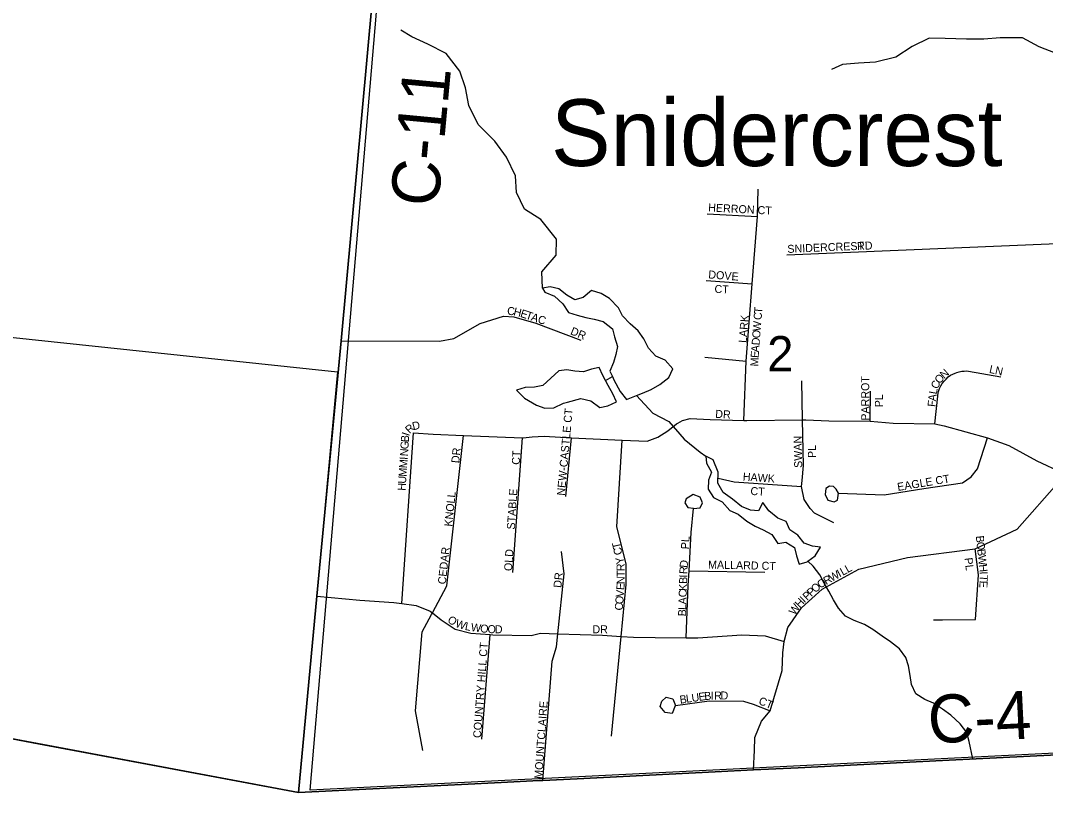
# Model space of a CAD drawing. Extents: x 1310247 to 1664935, y 284496 to 704931.
# Drawn here: x 1442248 to 1448649, y 476028 to 480851 of the extents above; entities that cross this region are included whole.
import ezdxf

# ---------------------------------------------------------------- set-up
doc = ezdxf.new("R2010")
doc.units = 0
for name, color, linetype in [('GM_P_State_Location', 7, 'Continuous'), ('GM_X_Adjacent_County_Text', 7, 'Continuous'), ('GM_X_County', 7, 'Continuous'), ('GM_X_County_Road_Text', 7, 'Continuous'), ('GM_X_Interstate_Route', 7, 'Continuous'), ('GM_X_Major_Lake_Text', 7, 'Continuous'), ('GM_X_Minor_River', 7, 'Continuous'), ('GM_X_Minor_River_Text', 7, 'Continuous'), ('GM_X_State_Location', 7, 'Continuous'), ('GM_X_Township', 7, 'Continuous'), ('GM_X_Township_Road', 7, 'Continuous'), ('GM_X_US_Location', 7, 'Continuous')]:
    doc.layers.add(name, color=color, linetype=linetype)

msp = doc.modelspace()

# ---------------------------------------------------------------- linework, layer by layer
at = {"layer": 'GM_X_Adjacent_County_Text'}
for points in [[(1445360.5, 490723.4), (1445054.9, 487578.1), (1445051.2, 487540.6), (1444945, 486395.4), (1444871.9, 485606.9), (1444847.2, 485340), (1444758.9, 484386.7), (1444705.2, 483806.8), (1444523.2, 481841), (1444476.3, 481334.7), (1444250.5, 478850.8), (1444098, 477254), (1443984.3, 476028.1), (1442360.4, 476333.1), (1441578.7, 476479.9)], [(1441578.7, 476479.9), (1442360.4, 476333.1), (1443984.3, 476028.1), (1444194.8, 476038.6), (1444490.5, 476053.2), (1445001.8, 476078.5), (1445249.7, 476090.8), (1445486.7, 476102.5), (1445509.4, 476103.7), (1445723.4, 476114.3), (1446585.8, 476157), (1446824.2, 476168.8), (1447104.2, 476182.6), (1448004.3, 476227.2), (1449437.5, 476298.2), (1451795.2, 476151.8), (1452980.3, 476078.1)]]:
    msp.add_lwpolyline(points, dxfattribs=at)
at = {"layer": 'GM_X_County'}
msp.add_lwpolyline([(1444509.2, 481359.2), (1449969.8, 481647.7), (1449464.2, 476312.3), (1444055.7, 476042.9), (1444507.8, 481344.9)], close=True, dxfattribs=at)
at = {"layer": 'GM_X_County_Road_Text'}
for points in [[(1444276.2, 479133), (1444476.3, 481334.7), (1444501.5, 481607)], [(1443984.3, 476028.1), (1444098, 477254), (1444250.5, 478850.8), (1444276.2, 479133)], [(1443984.3, 476028.1), (1444194.8, 476038.5), (1444490.5, 476053.2), (1445001.8, 476078.5), (1445249.7, 476090.8), (1445486.7, 476102.5), (1445509.4, 476103.6), (1445723.4, 476114.2), (1446585.8, 476157), (1446824.2, 476168.8), (1447104.3, 476182.6), (1448004.3, 476227.2), (1449437.5, 476298.2)]]:
    msp.add_lwpolyline(points, dxfattribs=at)
at = {"layer": 'GM_X_Major_Lake_Text'}
msp.add_lwpolyline([(1441808.3, 478911.4), (1444228.2, 478657), (1443984.3, 476028.1), (1439158.1, 476934.5)], dxfattribs=at)
at = {"layer": 'GM_X_Minor_River'}
for points in [[(1446094.9, 478508.5), (1446132.5, 478522.1), (1446186.7, 478546.1), (1446240.8, 478576.2), (1446297, 478620.3), (1446321.1, 478674.4), (1446272.9, 478728.6), (1446214.7, 478754.6), (1446168.6, 478804.7), (1446140.5, 478862.9), (1446104.4, 478913), (1446054.2, 478955.1), (1446006, 479005.2), (1445982, 479055.3), (1445925.8, 479113.5), (1445873.6, 479145.5), (1445813.4, 479163.6), (1445761.3, 479121.5), (1445709.1, 479105.5), (1445658.9, 479135.5), (1445608.8, 479175.6), (1445554.6, 479187.6), (1445506.4, 479179.6)], [(1445506.4, 479179.6), (1445522.5, 479153.6), (1445582.7, 479129.5), (1445634.9, 479081.4), (1445669, 479027.3), (1445723.1, 479009.2), (1445777.3, 478995.2), (1445829.5, 478985.2), (1445885.7, 478971.1), (1445943.9, 478925), (1445957.9, 478874.9), (1445976, 478814.8), (1445965.9, 478764.6), (1445949.9, 478714.5), (1445927.8, 478660.4), (1445944.2, 478626.5)], [(1445861.6, 478682.4), (1445813.5, 478672.4), (1445763.3, 478656.4), (1445709.1, 478660.4), (1445659, 478668.4), (1445608.8, 478662.4), (1445510.5, 478570.2), (1445458.3, 478560.2), (1445400.2, 478558.1), (1445346, 478542.1), (1445394.2, 478492), (1445470.4, 478447.9), (1445522.6, 478429.8), (1445578.7, 478431.8), (1445638.9, 478459.9), (1445664, 478467.4)], [(1445664, 478467.4), (1445747.3, 478490), (1445809.5, 478474), (1445865.6, 478433.9), (1445915.8, 478443.9), (1445970, 478468), (1445945.9, 478518.1), (1445917.8, 478570.2), (1445883.7, 478632.3), (1445861.6, 478682.4)], [(1445944.2, 478626.5), (1445953.9, 478606.3), (1445992, 478534.1), (1446032.2, 478484), (1446094.9, 478508.5)], [(1446527.8, 478129.2), (1446531.8, 478085), (1446561.9, 478028.9), (1446543.8, 477978.8), (1446541.8, 477922.7), (1446575.9, 477870.5), (1446630.1, 477844.5), (1446678.3, 477790.3), (1446728.4, 477766.3), (1446782.6, 477724.2), (1446834.8, 477692.1), (1446884.9, 477670.1), (1446939.1, 477640), (1446977.2, 477583.9), (1447027.4, 477591.9), (1447081.5, 477557.8), (1447093.6, 477507.7), (1447109.6, 477453.6), (1447159.8, 477469.6), (1447165.3, 477473.8)], [(1447165.3, 477473.8), (1447210, 477507.7), (1447244.1, 477561.8), (1447193.9, 477567.8), (1447141.7, 477585.9), (1447101.6, 477636), (1447051.5, 477670.1), (1447029.4, 477720.2), (1446977.2, 477742.2), (1446921, 477788.3), (1446882.9, 477840.5), (1446856.8, 477788.3), (1446806.7, 477792.4), (1446750.5, 477814.4), (1446694.3, 477860.5), (1446636.1, 477902.6), (1446602, 477960.8), (1446604, 478028.9), (1446573.9, 478107.1), (1446527.8, 478129.2)]]:
    msp.add_lwpolyline(points, dxfattribs=at)
at = {"layer": 'GM_X_Minor_River_Text'}
for points in [[(1445506.4, 479179.6), (1445502.4, 479281.9), (1445592.7, 479384.1), (1445594.7, 479484.3), (1445496.4, 479608.6), (1445396, 479672.8), (1445345.9, 479777), (1445339.8, 479881.3), (1445283.6, 479997.6), (1445209.4, 480097.8), (1445105, 480202), (1445046.8, 480320.3), (1445026.8, 480430.6), (1444990.6, 480534.8), (1444906.3, 480645.1), (1444792, 480703.2), (1444691.6, 480749.3), (1444623.4, 480791.4)], [(1448710.4, 480647.1), (1448608.1, 480687.2), (1448505.7, 480743.3), (1448365.3, 480743.3), (1448263, 480735.3), (1448154.6, 480735.3), (1448022.2, 480739.3), (1447921.9, 480741.3), (1447815.6, 480689.2), (1447713.2, 480623), (1447586.8, 480591), (1447480.5, 480585), (1447380.2, 480576.9), (1447312, 480544.9)], [(1445900.4, 478601.8), (1445944.2, 478626.5)], [(1446094.9, 478508.5), (1446196.7, 478397.8), (1446297, 478345.7), (1446391.3, 478235.4), (1446491.6, 478155.2), (1446527.8, 478129.2)], [(1448194.7, 476238.1), (1448170.9, 476347), (1448157.9, 476403.5), (1448114.7, 476456.6), (1448057.4, 476511.9), (1448005.9, 476549), (1447948.4, 476586.2), (1447894.6, 476609.3), (1447839, 476644.5), (1447812, 476703.3), (1447803, 476759.7), (1447794, 476820.1), (1447776.9, 476870.7), (1447737.7, 476925.6), (1447680.3, 476968.9), (1447628.7, 477004), (1447571.3, 477047.3), (1447517.7, 477078.4), (1447453.9, 477101.7), (1447400.2, 477128.8), (1447356.9, 477179.9), (1447323.8, 477232.7), (1447294.6, 477285.5), (1447267.4, 477336.2), (1447240.3, 477389), (1447197.1, 477442), (1447165.3, 477473.8)]]:
    msp.add_lwpolyline(points, dxfattribs=at)
at = {"layer": 'GM_X_State_Location'}
for points in [[(1446765.3, 478353.1), (1446778.8, 478723.7), (1446817, 479205.9), (1446850.4, 479627.6), (1446854, 479798.1)], [(1446535.3, 479642.5), (1446850.4, 479627.6)], [(1447034.2, 479387.1), (1449765.2, 479501.8)], [(1446529.9, 479226.1), (1446817, 479205.9)], [(1444250.5, 478850.8), (1444865.2, 478848.1), (1444953.7, 478864.5), (1445117.8, 478957.8), (1445262.9, 479003.3), (1445329, 479000.1), (1445466.6, 478959.3), (1445747.4, 478853.7)], [(1446521.3, 478747.2), (1446778.8, 478723.7)], [(1446824.2, 476168.8), (1446831.2, 476291.6), (1446833.2, 476371.3), (1446875.9, 476474.2), (1446930.1, 476537.8), (1447003.4, 476791.2), (1447007.8, 476900.8), (1447016.7, 476972.5), (1447040, 477058), (1447125.5, 477182.3), (1447253.7, 477298.8), (1447482.8, 477423.2), (1447785.8, 477497), (1448210.2, 477550.4), (1448472.4, 477672.8), (1448735.6, 477972.9), (1448755.3, 478024.6), (1448760.8, 478038.9), (1448791.3, 478113.1), (1448817.1, 478192.4), (1448826.9, 478312.9), (1448858.9, 478712)], [(1447956.7, 478330.3), (1447975.5, 478503.9), (1447978.3, 478526.3), (1447985.9, 478551.1), (1447994, 478567.8), (1448004.2, 478584), (1448015, 478598.5), (1448027.4, 478610.4), (1448041.4, 478624.4), (1448055.9, 478634.6), (1448068.9, 478641.7), (1448083.9, 478648.1), (1448095.8, 478653), (1448109.8, 478656.2), (1448126.5, 478659.4), (1448140, 478661.1), (1448152.4, 478661.6), (1448167.8, 478659.6), (1448369, 478624.6)], [(1447326.4, 477713.6), (1447205.1, 477772.8), (1447177.9, 477801.9), (1447141, 477858.3), (1447125.5, 477939.9), (1447129.4, 477976.8), (1447137.1, 478070), (1447131.7, 478355.4), (1447127, 478599.5)], [(1447552.8, 478347.8), (1447555.2, 478536.3)], [(1446353, 478335.6), (1446382.6, 478352.6), (1446429.2, 478365.3), (1446553.5, 478358.5), (1446765.3, 478353.1), (1446782.7, 478352.6), (1447131.7, 478355.4), (1447152.7, 478355.5), (1447296.4, 478349.7), (1447552.8, 478347.8), (1447697.5, 478335.1), (1447956.7, 478330.3), (1448016, 478319.6), (1448286.9, 478244.8), (1448420, 478195.3), (1448593.8, 478101.1), (1448755, 478024.8)], [(1444628, 477209.4), (1444702.6, 478275.6), (1444824.3, 478267.1), (1445014.6, 478259.1), (1445381.5, 478243.7), (1445387.6, 478243.4), (1445442.1, 478249.4), (1445516.9, 478254.5), (1445687.9, 478244.9), (1446005.1, 478229.9), (1446161.2, 478222.5), (1446227.2, 478247.7), (1446289.4, 478288.5), (1446343.8, 478330.3), (1446353, 478335.6)], [(1444760.3, 476290.2), (1444713.7, 476538.8), (1444756.4, 477032.2), (1444814.7, 477141), (1444819.7, 477150.4), (1444910.2, 477319.2), (1445014.6, 478259.1)], [(1445322.6, 477401.8), (1445381.5, 478243.7)], [(1445654, 477876.5), (1445687.9, 478244.9)], [(1445937.3, 476379.5), (1445998.6, 477003.2), (1446030.5, 477327.5), (1446030.5, 477455.7), (1445972.2, 477688.8), (1446005.1, 478229.9)], [(1447356.7, 477898.8), (1447342.2, 477922.5), (1447324.1, 477940.5), (1447300.3, 477941.5), (1447277.4, 477926.4), (1447273.3, 477889.3), (1447288.9, 477854), (1447328.2, 477844.4), (1447348.8, 477853.6), (1447356.7, 477897.8), (1447640.2, 477887.4), (1447888.8, 477928.2), (1448129.6, 477963.2), (1448184, 477999.7), (1448224.5, 478049.6), (1448286.9, 478244.8)], [(1446604.6, 477992.7), (1446703.3, 477969.8), (1447125.5, 477939.9)], [(1446404.5, 476994.4), (1446417.9, 477321.3), (1446422.9, 477413.6), (1446435.9, 477653.5), (1446451.1, 477803.2), (1446492.9, 477807.5), (1446506.8, 477837.2), (1446491, 477873.1), (1446447.9, 477889.4), (1446404.9, 477862.6), (1446395.8, 477838.2), (1446415.9, 477808), (1446451.1, 477804.2)], [(1445509.4, 476103.6), (1445568.3, 476849.6), (1445595.4, 476939), (1445603.8, 477020.4), (1445642.1, 477393.6), (1445626.5, 477533.4)], [(1447949.5, 477106), (1448006, 477107.1), (1448212.1, 477109.4), (1448229.6, 477387.2), (1448210.2, 477550.4)], [(1446422.9, 477413.6), (1446896.4, 477404.7)], [(1444098, 477254), (1444366.2, 477230.4), (1444579.3, 477216.2), (1444628, 477209.4), (1444717.6, 477195.4), (1444806.9, 477160.4), (1444819.7, 477150.4), (1444873.6, 477107.9), (1444962.3, 477047.8), (1445059.4, 477024.5), (1445181.1, 477015.2), (1445197.4, 477013.9), (1445436.2, 477008.9), (1445494.5, 477024.5), (1445603.8, 477020.4), (1445883.1, 477010.1), (1445998.6, 477003.2), (1446076.1, 476998.6), (1446210.8, 476996.9)], [(1445129.1, 476362), (1445181.1, 477015.2)], [(1446210.8, 476996.9), (1446404.5, 476994.4), (1446476.9, 476993.4), (1446752.6, 477013.3), (1446898.2, 477007.4), (1447016.7, 476972.5)], [(1446336.1, 476569.9), (1446318.1, 476520.8), (1446273.8, 476527.2), (1446241.6, 476566.1), (1446252.2, 476598.7), (1446279.1, 476623.8), (1446321.2, 476612.9), (1446337.1, 476570.9), (1446547.7, 476600.5), (1446763.2, 476598.5), (1446823.5, 476579.1), (1446930.1, 476537.8)]]:
    msp.add_lwpolyline(points, dxfattribs=at)
at = {"layer": 'GM_X_Township'}
msp.add_lwpolyline([(1452980.3, 476078.1), (1451795.2, 476151.8), (1449437.5, 476298.2), (1448004.3, 476227.2), (1447104.2, 476182.6), (1446824.2, 476168.8), (1446585.8, 476157), (1445723.4, 476114.3), (1445509.4, 476103.7), (1445486.7, 476102.5), (1445249.7, 476090.8), (1445001.8, 476078.5), (1444490.5, 476053.2), (1444194.8, 476038.6), (1443984.3, 476028.1), (1444098, 477254), (1444250.5, 478850.8), (1444476.3, 481334.7), (1444523.2, 481841), (1444705.2, 483806.8), (1444758.9, 484386.7)], dxfattribs=at)

# ---------------------------------------------------------------- texts
at = {"layer": 'GM_P_State_Location'}
for s, rotation, p in [('HERRON CT', 357.06318, (1446541.2, 479658.4)), ('SNIDERCREST', 2.46385, (1447037.5, 479398.8)), ('RD', 3.01098, (1447473, 479416.4)), ('DOVE', 355.60344, (1446541.4, 479240.4)), ('CT', 356.82252, (1446580.4, 479150.1)), ('C', 357.81374, (1445286.2, 479011.6)), ('H', 346.58928, (1445323.2, 479010.5)), ('E', 341.7724, (1445364.9, 479000.6)), ('T', 85.55783, (1446878, 479018)), ('T', 341.56937, (1445398.3, 478989.6)), ('A', 341.56505, (1445431.7, 478978.4)), ('C', 341.58308, (1445473.5, 478964.5)), ('LARK', 85.48871, (1446782.1, 478835.7)), ('C', 85.55621, (1446874.9, 478978.5)), ('DR', 337.62019, (1445677.5, 478892.1)), ('O', 85.5376, (1446866, 478864.4)), ('W', 85.56441, (1446869.4, 478908.3)), ('D', 85.55939, (1446862.6, 478820.5)), ('E', 86.06233, (1446856.8, 478741.7)), ('A', 85.62476, (1446859.2, 478776.7)), ('M', 87.88699, (1446854.9, 478689.3)), ('N', 41.65895, (1448015.4, 478610.5)), ('LN', 347.46476, (1448293.9, 478650.6)), ('PARROT', 90, (1447547.7, 478351)), ('C', 63.95619, (1447973.9, 478544.5)), ('O', 51.73963, (1447989.8, 478577.7)), ('L', 79.97618, (1447968.9, 478513.3)), ('PL', 90, (1447632.8, 478434.6)), ('F', 84.38999, (1447961.3, 478435.5)), ('A', 84.41704, (1447964.7, 478470.5)), ('NEW-CASTLE CT', 84.80547, (1445646.9, 477881.1)), ('DR', 356.97755, (1446585.2, 478369.2)), ('D', 14.36427, (1444700.8, 478290.8)), ('I', 71.82133, (1444674.3, 478251.5)), ('R', 43.0928, (1444677.7, 478266.8)), ('G', 86.18559, (1444669.4, 478171.3)), ('B', 86.18559, (1444672.3, 478215.2)), ('SWAN', 91.33555, (1447129.7, 478056.5)), ('N', 86.18559, (1444666.5, 478127.4)), ('DR', 83.98769, (1444986.9, 478083.6)), ('CT', 86.82218, (1445365.3, 478074.3)), ('PL', 90, (1447214.8, 478117.8)), ('M', 86.18559, (1444661.5, 478052.7)), ('I', 86.18559, (1444665, 478105.4)), ('M', 86.18559, (1444658, 478000)), ('HAWK', 356.00615, (1446756.9, 477977.6)), ('H', 86.18559, (1444652.1, 477912.2)), ('U', 86.18559, (1444655.1, 477956.1)), ('EAGLE CT', 9.46017, (1447727.1, 477911.5)), ('KNOLL', 83.99039, (1444942.9, 477687.6)), ('STABLE', 86.30889, (1445334.5, 477669.6)), ('CT', 356.82219, (1446804.8, 477887.3)), ('T', 102.71104, (1445998.4, 477556.1)), ('PL', 86.42535, (1446421.3, 477546.4)), ('B', 276.17932, (1448213.2, 477630.4)), ('O', 276.17606, (1448217.5, 477591.1)), ('CEDAR', 83.92866, (1444903.3, 477326.8)), ('OLD', 86.05688, (1445316.9, 477410.1)), ('C', 102.72245, (1446007.2, 477517.5)), ('B', 276.15517, (1448222.2, 477547.3)), ('W', 276.17181, (1448226.5, 477507.9)), ('Y', 100.6702, (1446018.7, 477459.4)), ('R', 91.61465, (1446020.7, 477411.2)), ('D', 86.24915, (1446413.7, 477431)), ('MALLARD CT', 358.7277, (1446540.9, 477427.6)), ('L', 28.9614, (1447413.2, 477398.5)), ('PL', 277.13343, (1448142, 477492.4)), ('H', 276.17606, (1448232.6, 477451.1)), ('DR', 83.99458, (1445624.9, 477304.8)), ('T', 90.25289, (1446020.9, 477374.7)), ('I', 88.23219, (1446411.2, 477370)), ('R', 87.3401, (1446411.8, 477391.7)), ('R', 29.08526, (1447278.5, 477323.9)), ('W', 28.95663, (1447313.1, 477343.2)), ('I', 28.93118, (1447363.1, 477370.8)), ('L', 28.9614, (1447382.4, 477381.5)), ('I', 273.19196, (1448237.3, 477408)), ('T', 268.63411, (1448238.5, 477387.1)), ('E', 86.28001, (1446018, 477291.8)), ('N', 89.38457, (1446020.4, 477329.9)), ('K', 88.23071, (1446408.6, 477286.4)), ('B', 88.22981, (1446409.9, 477330.4)), ('O', 41.737, (1447211.1, 477272.5)), ('O', 32.74441, (1447242.2, 477300.5)), ('E', 266.91109, (1448237.7, 477352.3)), ('O', 85.40515, (1446010.9, 477203.3)), ('V', 85.40515, (1446014.4, 477247.1)), ('C', 88.22981, (1446407.4, 477246.8)), ('I', 43.1763, (1447143.6, 477209.8)), ('P', 42.7974, (1447159.6, 477224.8)), ('P', 42.84085, (1447185.5, 477248.8)), ('C', 85.40574, (1446007.7, 477163.8)), ('L', 88.23452, (1446404.9, 477167.7)), ('A', 88.2292, (1446406, 477202.8)), ('W', 55.27932, (1447082.7, 477132.8)), ('H', 46.80873, (1447114.1, 477178.3)), ('O', 325.86744, (1444909.3, 477095.9)), ('B', 88.22677, (1446403.7, 477128.1)), ('W', 341.53728, (1444959.1, 477064.6)), ('L', 348.58329, (1445019.9, 477044.7)), ('W', 352.8244, (1445058.3, 477037.1)), ('O', 354.03366, (1445116.2, 477029.8)), ('O', 357.28497, (1445163.1, 477025)), ('D', 359.93079, (1445209.6, 477022.9)), ('DR', 0.00001, (1445819.1, 477022.8)), ('COUNTRY HILL CT', 85.81475, (1445123.3, 476367.3)), ('B', 8.2606, (1446367.7, 476582.7)), ('L', 8.25181, (1446406.9, 476588.4)), ('U', 8.26473, (1446441.7, 476593.5)), ('E', 8.27884, (1446485.3, 476599.8)), ('B', 5.6671, (1446519.5, 476604.8)), ('I', 1.31139, (1446557.9, 476608.6)), ('R', 0.12141, (1446579.7, 476609.1)), ('D', 0.00001, (1446619.2, 476609.2)), ('CT', 337.61793, (1446852.3, 476582.1)), ('MOUNTCLAIRE', 86.03542, (1445506.1, 476112.1))]:
    msp.add_text(s, height=50, rotation=rotation, dxfattribs=at).set_placement(p)
at = {"layer": 'GM_X_Interstate_Route'}
msp.add_text('Snidercrest', height=417, rotation=0.00001, dxfattribs=at).set_placement((1445560.4, 479941.9))
at = {"layer": 'GM_X_Township_Road'}
for s, rotation, p in [('C-11', 84.65876, (1444855.3, 479681.1)), ('C-4', 2.83472, (1447920.8, 476333.7))]:
    msp.add_text(s, height=300, rotation=rotation, dxfattribs=at).set_placement(p)
at = {"layer": 'GM_X_US_Location'}
msp.add_text('2', height=221, rotation=0.00001, dxfattribs=at).set_placement((1446910.3, 478658.8))

doc.saveas('drawing.dxf')
